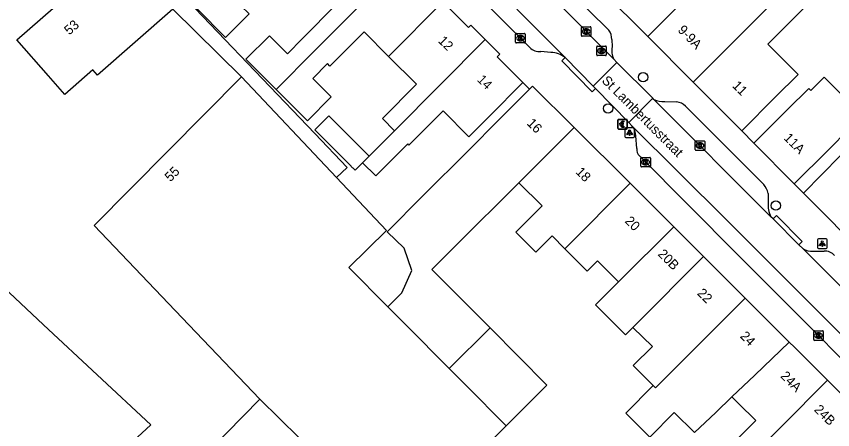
# Model space of a CAD drawing. Extents: x 160107 to 160928, y 382056 to 382918.
# Drawn here: x 160672.1 to 160757.6, y 382739 to 382782.3 of the extents above; entities that cross this region are included whole.
import ezdxf

# ---------------------------------------------------------------- set-up
doc = ezdxf.new("R2010")
doc.units = 0
for name, color, linetype in [('IMGEO_Betaalautomaat', 7, 'Continuous'), ('IMGEO_Boom', 7, 'Continuous'), ('IMGEO_Kolk', 7, 'Continuous'), ('IMGEO_Lichtpunt', 7, 'Continuous'), ('IMGEO_Muur', 7, 'Continuous'), ('IMGEO_Openbare_ruimte_label', 7, 'Continuous'), ('IMGEO_Pand', 7, 'Continuous'), ('IMGEO_Pand_nummerreeks', 7, 'Continuous'), ('IMGEO_Rijbaan_lokaal_open', 7, 'Continuous'), ('IMGEO_Rioolput', 7, 'Continuous'), ('IMGEO_Voetpad_open', 7, 'Continuous')]:
    doc.layers.add(name, color=color, linetype=linetype)

msp = doc.modelspace()

# ---------------------------------------------------------------- linework, layer by layer
at = {"layer": 'IMGEO_Betaalautomaat'}
for p, q in [((160735.136, 382771.485), (160735.977, 382771.485)), ((160735.977, 382771.485), (160735.136, 382771.485)), ((160735.061, 382770.561), (160735.061, 382771.402)), ((160735.061, 382771.402), (160735.061, 382770.561)), ((160735.344, 382770.949), (160735.344, 382771.017)), ((160735.465, 382771.017), (160735.465, 382770.949)), ((160735.723, 382771.29), (160735.706, 382771.19)), ((160735.71, 382770.784), (160735.732, 382770.697)), ((160736.06, 382771.411), (160736.06, 382770.57)), ((160736.06, 382770.57), (160736.06, 382771.411)), ((160735.986, 382770.486), (160735.145, 382770.486)), ((160735.145, 382770.486), (160735.986, 382770.486))]:
    msp.add_line(p, q, dxfattribs=at)
for points in [[(160735.344, 382771.017), (160735.275, 382771.017), (160735.275, 382771.086), (160735.354, 382771.086)], [(160735.349, 382770.88), (160735.275, 382770.88), (160735.275, 382770.949), (160735.344, 382770.949)], [(160735.476, 382771.086), (160735.623, 382771.086), (160735.623, 382771.017), (160735.465, 382771.017)], [(160735.465, 382770.949), (160735.623, 382770.949), (160735.623, 382770.88), (160735.479, 382770.88)]]:
    msp.add_lwpolyline(points, dxfattribs=at)
for centre, radius, start, end in [((160735.139, 382771.408), 0.0779, 92.4484, 184.28452), ((160735.139, 382771.408), 0.0779, 92.4484, 184.28452), ((160735.983, 382771.408), 0.0779, 2.4484, 94.28452), ((160735.983, 382771.408), 0.0779, 2.4484, 94.28452), ((160735.61, 382770.935), 0.267, 191.80956, 297.03891), ((160735.637, 382771.01), 0.293, 73.01398, 165.01395), ((160735.643, 382771.023), 0.179, 69.32359, 159.56827), ((160735.643, 382770.95), 0.179, 202.76249, 291.86925), ((160735.139, 382770.564), 0.0779, 182.4484, 274.28452), ((160735.139, 382770.564), 0.0779, 182.4484, 274.28452), ((160735.983, 382770.564), 0.0779, 272.4484, 4.28452), ((160735.983, 382770.564), 0.0779, 272.4484, 4.28452)]:
    msp.add_arc(centre, radius, start, end, dxfattribs=at)
at = {"layer": 'IMGEO_Boom'}
for centre in [(160737.713, 382775.9), (160734.054, 382772.636), (160751.617, 382762.48)]:
    msp.add_circle(centre, 0.489, dxfattribs=at)
at = {"layer": 'IMGEO_Kolk'}
for p, q in [((160731.257, 382780.265), (160731.257, 382781.117)), ((160731.332, 382781.191), (160732.184, 382781.191)), ((160731.745, 382780.971), (160731.77, 382780.971)), ((160732.258, 382781.117), (160732.258, 382780.265)), ((160724.367, 382779.562), (160724.367, 382780.414)), ((160724.442, 382780.488), (160725.294, 382780.488)), ((160724.855, 382780.268), (160724.88, 382780.268)), ((160725.368, 382780.414), (160725.368, 382779.562)), ((160732.184, 382780.191), (160731.332, 382780.191)), ((160731.768, 382780.411), (160731.743, 382780.411)), ((160725.294, 382779.488), (160724.442, 382779.488)), ((160724.878, 382779.708), (160724.853, 382779.708)), ((160743.172, 382768.33), (160743.172, 382769.182)), ((160743.247, 382769.256), (160744.099, 382769.256)), ((160743.66, 382769.036), (160743.685, 382769.036)), ((160744.173, 382769.182), (160744.173, 382768.33)), ((160744.099, 382768.256), (160743.247, 382768.256)), ((160743.683, 382768.476), (160743.658, 382768.476)), ((160737.481, 382766.592), (160737.481, 382767.444)), ((160737.556, 382767.518), (160738.408, 382767.518)), ((160737.969, 382767.298), (160737.994, 382767.298)), ((160738.482, 382767.444), (160738.482, 382766.592)), ((160738.408, 382766.518), (160737.556, 382766.518)), ((160737.992, 382766.738), (160737.967, 382766.738)), ((160755.581, 382748.458), (160755.581, 382749.31)), ((160755.656, 382749.384), (160756.508, 382749.384)), ((160756.582, 382749.31), (160756.582, 382748.458)), ((160756.508, 382748.384), (160755.656, 382748.384)), ((160756.092, 382748.604), (160756.067, 382748.604)), ((160756.069, 382749.164), (160756.094, 382749.164))]:
    msp.add_line(p, q, dxfattribs=at)
for points in [[(160731.257, 382780.265), (160731.257, 382781.117)], [(160731.332, 382781.191), (160732.184, 382781.191)], [(160731.578, 382780.891), (160731.701, 382780.891), (160731.701, 382780.74), (160731.831, 382780.891), (160731.995, 382780.891), (160731.849, 382780.74), (160732.002, 382780.491), (160731.85, 382780.491), (160731.765, 382780.655), (160731.701, 382780.588), (160731.701, 382780.491), (160731.578, 382780.491), (160731.578, 382780.891)], [(160732.258, 382781.117), (160732.258, 382780.265)], [(160724.367, 382779.562), (160724.367, 382780.414)], [(160724.442, 382780.488), (160725.294, 382780.488)], [(160724.688, 382780.188), (160724.811, 382780.188), (160724.811, 382780.037), (160724.941, 382780.188), (160725.105, 382780.188), (160724.959, 382780.037), (160725.112, 382779.788), (160724.96, 382779.788), (160724.875, 382779.952), (160724.811, 382779.885), (160724.811, 382779.788), (160724.688, 382779.788), (160724.688, 382780.188)], [(160725.368, 382780.414), (160725.368, 382779.562)], [(160732.184, 382780.191), (160731.332, 382780.191)], [(160725.294, 382779.488), (160724.442, 382779.488)], [(160743.172, 382768.33), (160743.172, 382769.182)], [(160743.247, 382769.256), (160744.099, 382769.256)], [(160743.493, 382768.956), (160743.616, 382768.956), (160743.616, 382768.805), (160743.746, 382768.956), (160743.91, 382768.956), (160743.764, 382768.805), (160743.917, 382768.556), (160743.765, 382768.556), (160743.68, 382768.72), (160743.616, 382768.653), (160743.616, 382768.556), (160743.493, 382768.556), (160743.493, 382768.956)], [(160744.173, 382769.182), (160744.173, 382768.33)], [(160744.099, 382768.256), (160743.247, 382768.256)], [(160737.481, 382766.592), (160737.481, 382767.444)], [(160737.556, 382767.518), (160738.408, 382767.518)], [(160737.802, 382767.218), (160737.925, 382767.218), (160737.925, 382767.067), (160738.055, 382767.218), (160738.219, 382767.218), (160738.073, 382767.067), (160738.226, 382766.818), (160738.074, 382766.818), (160737.989, 382766.982), (160737.925, 382766.915), (160737.925, 382766.818), (160737.802, 382766.818), (160737.802, 382767.218)], [(160738.482, 382767.444), (160738.482, 382766.592)], [(160738.408, 382766.518), (160737.556, 382766.518)], [(160755.581, 382748.458), (160755.581, 382749.31)], [(160755.656, 382749.384), (160756.508, 382749.384)], [(160756.582, 382749.31), (160756.582, 382748.458)], [(160756.508, 382748.384), (160755.656, 382748.384)], [(160755.902, 382749.084), (160756.025, 382749.084), (160756.025, 382748.933), (160756.155, 382749.084), (160756.319, 382749.084), (160756.173, 382748.933), (160756.326, 382748.684), (160756.174, 382748.684), (160756.089, 382748.848), (160756.025, 382748.781), (160756.025, 382748.684), (160755.902, 382748.684), (160755.902, 382749.084)]]:
    msp.add_lwpolyline(points, dxfattribs=at)
for centre, start, end in [((160731.334, 382781.115), 91.55205, 178.44795), ((160731.334, 382781.115), 91.55205, 178.44795), ((160732.182, 382781.115), 1.55205, 88.44795), ((160732.182, 382781.115), 1.55205, 88.44795), ((160724.444, 382780.412), 91.55205, 178.44795), ((160724.444, 382780.412), 91.55205, 178.44795), ((160725.292, 382780.412), 1.55205, 88.44795), ((160725.292, 382780.412), 1.55205, 88.44795), ((160731.334, 382780.267), 181.55205, 268.44795), ((160731.334, 382780.267), 181.55205, 268.44795), ((160732.182, 382780.267), 271.55205, 358.44795), ((160732.182, 382780.267), 271.55205, 358.44795), ((160724.444, 382779.564), 181.55205, 268.44795), ((160724.444, 382779.564), 181.55205, 268.44795), ((160725.292, 382779.564), 271.55205, 358.44795), ((160725.292, 382779.564), 271.55205, 358.44795), ((160743.249, 382769.18), 91.55205, 178.44795), ((160743.249, 382769.18), 91.55205, 178.44795), ((160744.097, 382769.18), 1.55205, 88.44795), ((160744.097, 382769.18), 1.55205, 88.44795), ((160743.249, 382768.332), 181.55205, 268.44795), ((160743.249, 382768.332), 181.55205, 268.44795), ((160744.097, 382768.332), 271.55205, 358.44795), ((160744.097, 382768.332), 271.55205, 358.44795), ((160737.558, 382767.442), 91.55205, 178.44795), ((160737.558, 382767.442), 91.55205, 178.44795), ((160738.406, 382767.442), 1.55205, 88.44795), ((160738.406, 382767.442), 1.55205, 88.44795), ((160737.558, 382766.594), 181.55205, 268.44795), ((160737.558, 382766.594), 181.55205, 268.44795), ((160738.406, 382766.594), 271.55205, 358.44795), ((160738.406, 382766.594), 271.55205, 358.44795), ((160755.658, 382749.308), 91.55205, 178.44795), ((160755.658, 382749.308), 91.55205, 178.44795), ((160756.506, 382749.308), 1.55205, 88.44795), ((160756.506, 382749.308), 1.55205, 88.44795), ((160755.658, 382748.46), 181.55205, 268.44795), ((160755.658, 382748.46), 181.55205, 268.44795), ((160756.506, 382748.46), 271.55205, 358.44795), ((160756.506, 382748.46), 271.55205, 358.44795)]:
    msp.add_arc(centre, 0.0765, start, end, dxfattribs=at)
for centre, major_axis, ratio, start_param, end_param in [((160731.744, 382780.691), (-0.387, 0.002), 0.722429, 4.712389, 7.853982), ((160731.769, 382780.691), (-0.39, 0.002), 0.717154, 1.570796, 4.712389), ((160724.854, 382779.988), (-0.387, 0.002), 0.722429, 4.712389, 7.853982), ((160724.879, 382779.988), (-0.39, 0.002), 0.717154, 1.570796, 4.712389), ((160743.659, 382768.756), (-0.387, 0.002), 0.722429, 4.712389, 7.853982), ((160743.684, 382768.756), (-0.39, 0.002), 0.717154, 1.570796, 4.712389), ((160737.968, 382767.018), (-0.387, 0.002), 0.722429, 4.712389, 7.853982), ((160737.993, 382767.018), (-0.39, 0.002), 0.717154, 1.570796, 4.712389), ((160756.068, 382748.884), (-0.387, 0.002), 0.722429, 4.712389, 7.853982), ((160756.093, 382748.884), (-0.39, 0.002), 0.717154, 1.570796, 4.712389)]:
    msp.add_ellipse(centre, major_axis=major_axis, ratio=ratio, start_param=start_param, end_param=end_param, dxfattribs=at)
at = {"layer": 'IMGEO_Lichtpunt'}
for p, q in [((160736.711, 382770.611), (160735.903, 382770.611)), ((160736.711, 382770.611), (160735.903, 382770.611)), ((160735.809, 382770.516), (160735.809, 382769.709)), ((160735.809, 382770.516), (160735.809, 382769.709)), ((160736.805, 382769.709), (160736.805, 382770.516)), ((160736.805, 382769.709), (160736.805, 382770.516)), ((160735.903, 382769.615), (160736.711, 382769.615)), ((160735.903, 382769.615), (160736.711, 382769.615)), ((160755.985, 382758.893), (160755.985, 382758.086)), ((160755.985, 382758.893), (160755.985, 382758.086)), ((160756.887, 382758.988), (160756.079, 382758.988)), ((160756.887, 382758.988), (160756.079, 382758.988)), ((160756.981, 382758.086), (160756.981, 382758.893)), ((160756.981, 382758.086), (160756.981, 382758.893)), ((160756.079, 382757.992), (160756.887, 382757.992)), ((160756.079, 382757.992), (160756.887, 382757.992))]:
    msp.add_line(p, q, dxfattribs=at)
for points in [[(160736.183, 382770.18), (160736.222, 382770.152), (160736.034, 382769.89), (160735.996, 382769.917), (160736.183, 382770.18)], [(160736.285, 382770.132), (160736.332, 382770.132), (160736.332, 382769.81), (160736.285, 382769.81), (160736.285, 382770.132)], [(160736.395, 382770.152), (160736.433, 382770.179), (160736.62, 382769.917), (160736.581, 382769.889), (160736.395, 382770.152)], [(160756.359, 382758.557), (160756.398, 382758.529), (160756.21, 382758.267), (160756.172, 382758.294), (160756.359, 382758.557)], [(160756.461, 382758.509), (160756.508, 382758.509), (160756.508, 382758.187), (160756.461, 382758.187), (160756.461, 382758.509)], [(160756.571, 382758.529), (160756.609, 382758.556), (160756.796, 382758.294), (160756.757, 382758.266), (160756.571, 382758.529)]]:
    msp.add_lwpolyline(points, dxfattribs=at)
for centre in [(160736.308, 382770.314), (160756.484, 382758.691)]:
    msp.add_circle(centre, 0.0994, dxfattribs=at)
for centre, start, end in [((160735.903, 382770.516), 90, 180), ((160735.903, 382770.516), 90, 180), ((160736.711, 382770.516), 0, 90), ((160736.711, 382770.516), 0, 90), ((160735.903, 382769.709), 180, 270), ((160735.903, 382769.709), 180, 270), ((160736.711, 382769.709), 270, 0), ((160736.711, 382769.709), 270, 360), ((160756.079, 382758.893), 90, 180), ((160756.079, 382758.893), 90, 180), ((160756.887, 382758.893), 0, 90), ((160756.887, 382758.893), 0, 90), ((160756.079, 382758.086), 180, 270), ((160756.079, 382758.086), 180, 270), ((160756.887, 382758.086), 270, 0), ((160756.887, 382758.086), 270, 360)]:
    msp.add_arc(centre, 0.0946, start, end, dxfattribs=at)
at = {"layer": 'IMGEO_Muur'}
msp.add_lwpolyline([(160761.226, 382757.053), (160754.498, 382763.794)], dxfattribs=at)
at = {"layer": 'IMGEO_Pand'}
for points in [[(160688.446, 382783.007), (160680.575, 382776.11), (160680.088, 382776.666), (160677.153, 382774.094), (160675.448, 382776.039), (160672.135, 382779.82), (160680.023, 382786.732), (160680.607, 382786.066), (160683.526, 382788.623)], [(160702.724, 382786.417), (160700.118, 382789.023), (160696.796, 382785.693), (160696.488, 382786), (160694.727, 382784.235), (160696.443, 382782.523), (160693.992, 382780.067), (160690.995, 382783.056), (160695.208, 382787.278)], [(160699.278, 382774.623), (160703.315, 382778.669), (160712.825, 382788.205)], [(160699.278, 382774.623), (160696.118, 382777.777), (160698.578, 382780.242), (160700.458, 382778.366), (160702.034, 382779.946), (160705.611, 382783.531), (160702.724, 382786.417)], [(160738.215, 382780.17), (160744.103, 382786.046)], [(160742.975, 382775.401), (160751.458, 382783.867), (160754.077, 382786.481)], [(160754.077, 382786.481), (160755.987, 382784.566), (160753.368, 382781.952), (160750.768, 382779.357), (160753.941, 382776.176), (160751.599, 382773.838), (160748.059, 382770.306)], [(160738.215, 382780.17), (160733.479, 382784.917)], [(160711.061, 382778.084), (160716.748, 382783.788)], [(160716.748, 382783.788), (160719.422, 382781.115), (160719.669, 382781.363), (160721.19, 382779.842)], [(160711.061, 382778.084), (160708.494, 382780.651), (160704.919, 382777.068), (160704.659, 382777.328), (160703.117, 382775.783), (160705.048, 382773.855), (160702.553, 382771.356), (160699.278, 382774.623)], [(160742.975, 382775.401), (160738.215, 382780.17)], [(160721.19, 382779.842), (160711.688, 382770.315)], [(160721.19, 382779.842), (160722.711, 382778.322), (160722.434, 382778.045), (160725.136, 382775.343)], [(160711.688, 382770.315), (160710.406, 382771.595), (160713.974, 382775.172), (160711.061, 382778.084)], [(160749.31, 382768.992), (160752.85, 382772.524), (160755.07, 382774.74), (160755.284, 382774.526), (160756.673, 382775.912), (160758.386, 382774.195), (160762.058, 382777.853), (160764.365, 382775.537)], [(160695.651, 382775.934), (160680.208, 382760.397), (160690.146, 382750), (160697.56, 382742.244)], [(160705.602, 382765.404), (160695.651, 382775.934)], [(160725.136, 382775.343), (160721.602, 382771.807), (160719.472, 382769.677), (160716.762, 382772.385), (160713.196, 382768.811), (160713.077, 382768.93), (160709.73, 382765.575), (160708.342, 382766.96)], [(160730.484, 382770.654), (160726.147, 382774.978), (160725.82, 382774.65)], [(160748.059, 382770.306), (160742.975, 382775.401)], [(160753.544, 382764.749), (160757.084, 382768.281), (160759.304, 382770.497), (160763.183, 382774.36), (160764.365, 382775.537)], [(160710.986, 382751.889), (160712.449, 382753.356), (160713.503, 382755.693), (160712.68, 382758.034), (160710.919, 382759.743), (160714.663, 382763.489), (160719.426, 382768.255), (160722.612, 382771.442), (160725.82, 382774.65)], [(160708.342, 382766.96), (160707.558, 382766.174), (160707.345, 382766.387), (160707.288, 382766.444), (160707.001, 382766.73), (160703.328, 382770.396), (160704.785, 382771.855), (160708.802, 382767.846), (160709.014, 382767.634)], [(160724.706, 382764.858), (160730.484, 382770.654)], [(160736.347, 382764.808), (160730.484, 382770.654)], [(160709.014, 382767.634), (160711.688, 382770.315)], [(160753.544, 382764.749), (160749.31, 382768.992)], [(160708.342, 382766.96), (160709.014, 382767.634)], [(160705.602, 382765.404), (160710.834, 382759.867), (160706.884, 382756.01), (160710.986, 382751.889)], [(160721.688, 382749.69), (160715.602, 382755.804), (160718.987, 382759.168), (160723.766, 382763.917), (160723.975, 382764.125), (160724.706, 382764.858)], [(160724.706, 382764.858), (160727.129, 382762.436), (160724.391, 382759.698), (160726.49, 382757.599), (160728.191, 382759.3), (160729.525, 382757.967)], [(160729.525, 382757.967), (160729.601, 382758.042), (160736.347, 382764.808)], [(160736.347, 382764.808), (160740.92, 382760.249)], [(160648.64, 382760.93), (160652.026, 382757.251), (160655.856, 382753.091), (160653.553, 382750.971), (160654.452, 382750), (160658.854, 382745.244), (160664.022, 382750), (160667.038, 382752.775), (160669.504, 382755.044), (160674.932, 382750), (160686.175, 382739.553), (160664.965, 382720.029), (160654.372, 382730.683), (160658.261, 382734.263), (160654.674, 382738.16)], [(160740.92, 382760.249), (160735.131, 382754.497)], [(160740.92, 382760.249), (160744.034, 382757.144)], [(160735.131, 382754.497), (160732.935, 382756.692), (160731.868, 382755.625), (160729.525, 382757.967)], [(160744.034, 382757.144), (160736.911, 382750), (160736.631, 382749.719)], [(160748.394, 382752.797), (160744.034, 382757.144)], [(160736.631, 382749.719), (160735.859, 382748.944), (160734.325, 382750.478), (160732.719, 382752.084), (160735.131, 382754.497)], [(160738.781, 382743.643), (160739.024, 382743.401), (160745.605, 382750), (160748.394, 382752.797)], [(160753.027, 382748.178), (160751.2, 382750), (160748.394, 382752.797)], [(160710.986, 382751.889), (160712.866, 382750), (160717.411, 382745.433)], [(160717.411, 382745.433), (160721.688, 382749.69)], [(160721.688, 382749.69), (160727.639, 382743.709), (160723.37, 382739.446)], [(160738.781, 382743.643), (160736.678, 382745.74), (160738.69, 382747.755), (160736.631, 382749.719)], [(160747.021, 382742.466), (160749.404, 382744.733), (160753.027, 382748.178)], [(160753.027, 382748.178), (160753.57, 382747.67), (160757.044, 382744.217)], [(160723.37, 382739.446), (160719.153, 382743.683), (160717.411, 382745.433)], [(160757.044, 382744.217), (160747.356, 382734.473)], [(160757.044, 382744.217), (160760.626, 382740.655)], [(160747.021, 382742.466), (160745.317, 382740.845), (160743.099, 382738.735), (160740.986, 382740.846), (160738.411, 382738.269), (160735.909, 382740.769), (160738.781, 382743.643)], [(160745.685, 382736.134), (160749.515, 382739.985), (160747.712, 382741.778), (160747.021, 382742.466)], [(160712.788, 382728.878), (160726.745, 382715.232), (160718.27, 382706.563), (160704.277, 382720.243), (160705.015, 382720.922), (160690.625, 382735.152), (160697.56, 382742.244)], [(160697.56, 382742.244), (160711.983, 382728.074), (160712.788, 382728.878)], [(160720.34, 382736.42), (160723.37, 382739.446)]]:
    msp.add_lwpolyline(points, dxfattribs=at)
at = {"layer": 'IMGEO_Rijbaan_lokaal_open'}
for points in [[(160699.423, 382808.214), (160729.557, 382777.971)], [(160728.534, 382783.917), (160728.943, 382783.507), (160734.633, 382777.809)], [(160729.557, 382777.971), (160732.496, 382774.972)], [(160732.496, 382774.972), (160734.979, 382777.462)], [(160734.633, 382777.809), (160734.979, 382777.462)], [(160734.979, 382777.462), (160738.723, 382773.71)], [(160732.734, 382774.729), (160732.496, 382774.972)], [(160736.207, 382771.186), (160732.734, 382774.729)], [(160738.723, 382773.71), (160736.207, 382771.186)], [(160738.849, 382773.585), (160738.723, 382773.71)], [(160751.095, 382761.319), (160738.849, 382773.585)], [(160736.207, 382771.186), (160736.548, 382770.838)], [(160736.548, 382770.838), (160746.464, 382760.992), (160757.448, 382750), (160762.201, 382745.244)], [(160751.324, 382761.088), (160751.095, 382761.319)], [(160754.038, 382758.37), (160751.324, 382761.088)], [(160754.432, 382757.976), (160754.038, 382758.37)], [(160763.711, 382748.68), (160762.393, 382750), (160754.432, 382757.976)]]:
    msp.add_lwpolyline(points, dxfattribs=at)
at = {"layer": 'IMGEO_Rioolput'}
for p, q in [((160732.933, 382779.162), (160733.785, 382779.162)), ((160732.858, 382778.236), (160732.858, 382779.088)), ((160733.369, 382778.382), (160733.344, 382778.382)), ((160733.346, 382778.942), (160733.371, 382778.942)), ((160733.859, 382779.088), (160733.859, 382778.236)), ((160733.785, 382778.162), (160732.933, 382778.162))]:
    msp.add_line(p, q, dxfattribs=at)
for points in [[(160732.933, 382779.162), (160733.785, 382779.162)], [(160732.858, 382778.236), (160732.858, 382779.088)], [(160733.447, 382778.86), (160733.195, 382778.862), (160733.195, 382778.462)], [(160733.195, 382778.462), (160733.319, 382778.462), (160733.319, 382778.624), (160733.33, 382778.624)], [(160733.373, 382778.781), (160733.319, 382778.781), (160733.319, 382778.7)], [(160733.319, 382778.7), (160733.371, 382778.7)], [(160733.377, 382778.595), (160733.448, 382778.462), (160733.588, 382778.462), (160733.523, 382778.588)], [(160733.859, 382779.088), (160733.859, 382778.236)], [(160733.785, 382778.162), (160732.933, 382778.162)]]:
    msp.add_lwpolyline(points, dxfattribs=at)
for centre, radius, start, end in [((160732.935, 382779.086), 0.0765, 91.55205, 178.44795), ((160732.935, 382779.086), 0.0765, 91.55205, 178.44795), ((160733.783, 382779.086), 0.0765, 1.55205, 88.44795), ((160733.783, 382779.086), 0.0765, 1.55205, 88.44795), ((160733.329, 382778.571), 0.0533, 26.02933, 88.69889), ((160733.355, 382778.889), 0.19, 274.7715, 282.96867), ((160733.379, 382778.685), 0.0964, 77.00612, 93.18647), ((160733.393, 382778.742), 0.0378, 276.66336, 79.67722), ((160733.446, 382778.75), 0.109, 350.36119, 89.41601), ((160733.444, 382778.75), 0.112, 277.58423, 350.98172), ((160733.428, 382778.535), 0.108, 29.51342, 73.79051), ((160732.935, 382778.238), 0.0765, 181.55205, 268.44795), ((160732.935, 382778.238), 0.0765, 181.55205, 268.44795), ((160733.783, 382778.238), 0.0765, 271.55205, 358.44795), ((160733.783, 382778.238), 0.0765, 271.55205, 358.44795)]:
    msp.add_arc(centre, radius, start, end, dxfattribs=at)
for centre, major_axis, ratio, start_param, end_param in [((160733.345, 382778.662), (-0.387, 0.002), 0.722429, 4.712389, 7.853982), ((160733.37, 382778.662), (-0.39, 0.002), 0.717154, 1.570796, 4.712389)]:
    msp.add_ellipse(centre, major_axis=major_axis, ratio=ratio, start_param=start_param, end_param=end_param, dxfattribs=at)
at = {"layer": 'IMGEO_Voetpad_open'}
for points in [[(160725.836, 382779.023), (160700.196, 382804.653)], [(160686.884, 382787.198), (160703.331, 382770.012), (160706.731, 382766.471), (160705.602, 382765.404)], [(160731.365, 382783.551), (160732.049, 382782.888), (160734.139, 382780.84)], [(160695.651, 382775.934), (160688.446, 382783.007)], [(160734.429, 382779.849), (160734.478, 382779.087)], [(160728.066, 382778.498), (160727.007, 382778.586)], [(160732.734, 382774.729), (160732.379, 382774.378), (160729.206, 382777.616), (160729.557, 382777.971)], [(160725.82, 382774.65), (160725.136, 382775.343)], [(160739.976, 382773.364), (160741.233, 382773.323)], [(160742.159, 382772.89), (160750.356, 382764.673)], [(160737.053, 382768.449), (160736.971, 382769.769)], [(160748.059, 382770.306), (160749.31, 382768.992)], [(160760.29, 382769.646), (160754.498, 382763.794)], [(160759.14, 382745.822), (160754.964, 382750), (160747.652, 382757.315), (160737.335, 382767.67)], [(160754.498, 382763.794), (160753.544, 382764.749)], [(160754.498, 382763.794), (160761.226, 382757.053)], [(160750.799, 382763.758), (160750.809, 382762.78)], [(160751.324, 382761.088), (160751.677, 382761.441), (160754.391, 382758.723), (160754.038, 382758.37)], [(160755.547, 382757.718), (160756.664, 382757.703)]]:
    msp.add_lwpolyline(points, dxfattribs=at)
for centre, radius, start, end in [((160732.589, 382779.848), 1.84, 0.0194, 32.60311), ((160726.891, 382780.063), 1.481, 224.58101, 274.48932), ((160728.011, 382775.97), 2.528, 52.30796, 88.75971), ((160736.497, 382778.683), 2.059, 168.69824, 205.13225), ((160739.839, 382775.65), 2.291, 244.3866, 273.42403), ((160741.067, 382771.761), 1.571, 45.95628, 83.9219), ((160735.023, 382769.616), 1.954, 4.48424, 38.69286), ((160737.956, 382768.335), 0.91, 172.81128, 226.98949), ((160748.937, 382763.421), 1.892, 10.25262, 41.41555), ((160753.417, 382762.532), 2.62, 174.57051, 207.58139), ((160755.392, 382759.588), 1.876, 239.21597, 274.72725), ((160756.813, 382756.531), 1.182, 37.12682, 97.23874)]:
    msp.add_arc(centre, radius, start, end, dxfattribs=at)

# ---------------------------------------------------------------- texts
at = {"layer": 'IMGEO_Openbare_ruimte_label'}
msp.add_text('St Lambertusstraat', height=1, rotation=315, dxfattribs=at).set_placement((160733.32, 382775.472))
at = {"layer": 'IMGEO_Pand_nummerreeks'}
for s, rotation, p in [('53', 41.22704, (160677.619, 382780.265)), ('9-9A', 314.26613, (160741.283, 382780.775)), ('12', 315.07035, (160716.181, 382779.643)), ('14', 315.06865, (160720.26, 382775.575)), ('11', 314.9426, (160746.986, 382774.947)), ('16', 315.08584, (160725.479, 382771.012)), ('11A', 314.93687, (160752.382, 382769.481)), ('55', 45.17199, (160688.213, 382764.905)), ('18', 315.08584, (160730.581, 382765.925)), ('20', 315.08784, (160735.734, 382760.787)), ('20B', 315.08011, (160739.201, 382757.331)), ('22', 315.08584, (160743.31, 382753.233)), ('24', 315.08584, (160747.809, 382748.748)), ('24A', 315.15459, (160752.033, 382744.575)), ('24B', 315.17751, (160755.56, 382741.065))]:
    msp.add_text(s, height=1, rotation=rotation, dxfattribs=at).set_placement(p)

doc.saveas('drawing.dxf')
